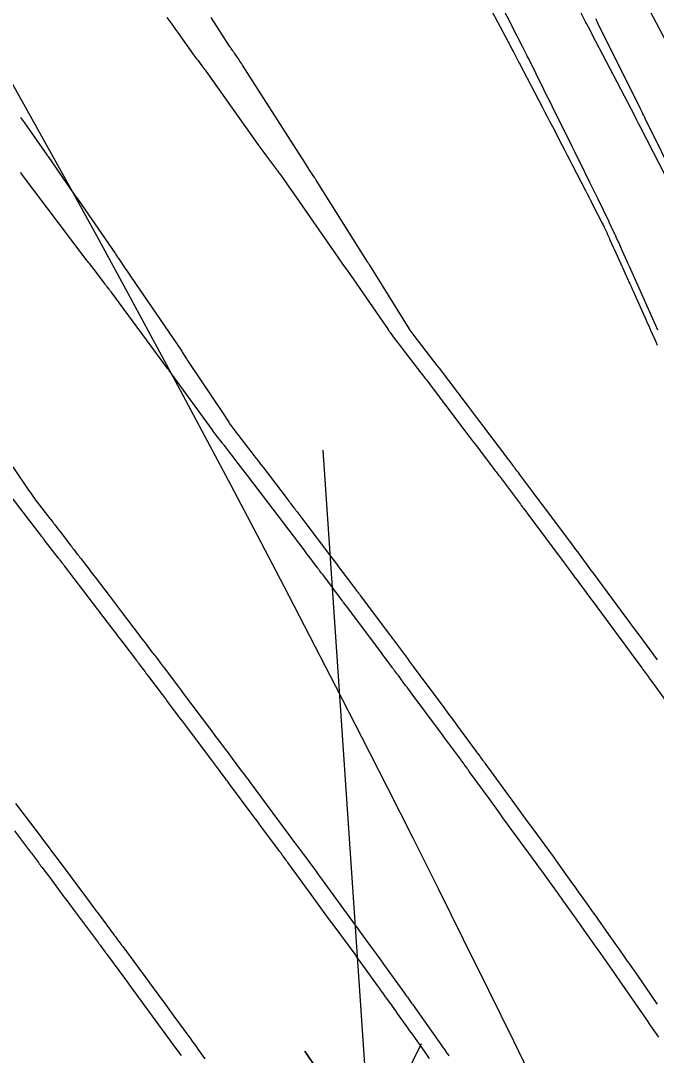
# Model space of a CAD drawing. Extents: x 954385 to 988206, y 1868364 to 1924553.
# Drawn here: x 957741.6 to 957774.2, y 1919937.9 to 1919991 of the extents above; entities that cross this region are included whole.
import ezdxf

# ---------------------------------------------------------------- set-up
doc = ezdxf.new("R2010")
doc.units = 0
for name, color, linetype in [('16', 7, 'Continuous'), ('26', 7, 'Continuous'), ('7', 7, 'Continuous'), ('Default', 7, 'Continuous')]:
    doc.layers.add(name, color=color, linetype=linetype)

msp = doc.modelspace()

# ---------------------------------------------------------------- linework, layer by layer
at = {"layer": '16'}
for points in [[(957765.251, 1919992.498), (957766.633, 1919989.888), (957766.658, 1919989.841), (957766.682, 1919989.795), (957766.707, 1919989.749), (957766.731, 1919989.702), (957766.878, 1919989.423), (957766.926, 1919989.33), (957767.085, 1919989.027), (957767.12, 1919988.961), (957767.154, 1919988.895), (957767.189, 1919988.829), (957767.223, 1919988.763), (957768.395, 1919986.515), (957768.523, 1919986.269), (957768.65, 1919986.024), (957768.778, 1919985.779), (957768.906, 1919985.534), (957769.417, 1919984.554), (957769.544, 1919984.309), (957769.671, 1919984.064), (957769.798, 1919983.818), (957769.925, 1919983.573), (957770.604, 1919982.254), (957770.696, 1919982.076), (957770.788, 1919981.898), (957770.88, 1919981.72), (957770.971, 1919981.542), (957771.469, 1919980.575), (957771.495, 1919980.524), (957771.52, 1919980.473), (957771.545, 1919980.421), (957771.569, 1919980.369), (957771.695, 1919980.091), (957771.74, 1919979.991), (957771.816, 1919979.825), (957771.846, 1919979.759), (957771.861, 1919979.725), (957772.03, 1919979.352), (957772.096, 1919979.206), (957772.162, 1919979.06), (957772.417, 1919978.497), (957772.47, 1919978.379), (957772.523, 1919978.261), (957772.577, 1919978.142), (957772.63, 1919978.024), (957772.883, 1919977.462), (957772.943, 1919977.328), (957773.002, 1919977.195), (957773.062, 1919977.062), (957773.122, 1919976.929), (957773.72, 1919975.598), (957773.777, 1919975.471), (957773.834, 1919975.344), (957773.891, 1919975.216), (957773.948, 1919975.089), (957774.175, 1919974.58), (957774.231, 1919974.453), (957774.288, 1919974.325)], [(957775.043, 1919982.372), (957773.428, 1919985.505), (957773.335, 1919985.686), (957773.242, 1919985.868), (957773.218, 1919985.913), (957773.195, 1919985.958), (957773.172, 1919986.003), (957773.148, 1919986.048), (957770.952, 1919990.262), (957770.838, 1919990.481), (957770.678, 1919990.788), (957770.657, 1919990.829), (957770.615, 1919990.909), (957770.258, 1919991.588)], [(957775.975, 1919987.549), (957773.729, 1919991.817)], [(957774.294, 1919958.175), (957773.353, 1919959.452), (957773.19, 1919959.674), (957773.027, 1919959.895), (957772.864, 1919960.116), (957772.701, 1919960.337), (957771.01, 1919962.625), (957770.921, 1919962.746), (957770.832, 1919962.866), (957770.743, 1919962.986), (957770.654, 1919963.106), (957770.296, 1919963.587), (957770.207, 1919963.707), (957770.117, 1919963.827), (957770.028, 1919963.947), (957769.938, 1919964.067), (957768.468, 1919966.037), (957768.338, 1919966.211), (957768.207, 1919966.385), (957768.077, 1919966.559), (957767.946, 1919966.734), (957767.215, 1919967.706), (957767.161, 1919967.778), (957767.107, 1919967.85), (957767, 1919967.993), (957766.973, 1919968.029), (957766.946, 1919968.065), (957766.919, 1919968.101), (957766.892, 1919968.137), (957766.719, 1919968.367), (957766.681, 1919968.417), (957766.643, 1919968.467), (957766.605, 1919968.518), (957766.567, 1919968.568), (957765.387, 1919970.13), (957765.177, 1919970.407), (957764.967, 1919970.684), (957764.757, 1919970.961), (957764.547, 1919971.238), (957763.107, 1919973.131), (957763.076, 1919973.172), (957763.022, 1919973.243), (957762.993, 1919973.282), (957762.043, 1919974.524), (957761.991, 1919974.593), (957761.973, 1919974.616), (957761.559, 1919975.157), (957761.552, 1919975.166), (957761.552, 1919975.167), (957759.532, 1919978.422), (957759.523, 1919978.436), (957759.514, 1919978.451), (957759.505, 1919978.465), (957759.496, 1919978.479), (957759.458, 1919978.535), (957759.449, 1919978.549), (957759.44, 1919978.563), (957759.431, 1919978.577), (957759.422, 1919978.591), (957756.792, 1919982.78), (957756.77, 1919982.816), (957756.747, 1919982.85), (957756.724, 1919982.885), (957756.701, 1919982.92), (957756.565, 1919983.12), (957756.532, 1919983.167), (957756.523, 1919983.18), (957756.514, 1919983.194), (957756.145, 1919983.776), (957756.082, 1919983.876), (957756.019, 1919983.975), (957755.956, 1919984.074), (957755.893, 1919984.173), (957753.01, 1919988.685), (957752.966, 1919988.753), (957752.921, 1919988.821), (957752.876, 1919988.888), (957752.83, 1919988.955), (957752.595, 1919989.294), (957752.574, 1919989.325), (957752.552, 1919989.355), (957752.531, 1919989.386), (957752.509, 1919989.417), (957752.424, 1919989.539), (957752.402, 1919989.57), (957752.381, 1919989.601), (957752.361, 1919989.632), (957752.34, 1919989.663), (957751.391, 1919991.129)], [(957741.621, 1919985.993), (957741.813, 1919985.719), (957742.964, 1919984.08), (957742.97, 1919984.072), (957742.989, 1919984.049), (957743.012, 1919984.02), (957743.017, 1919984.014), (957743.021, 1919984.008), (957743.025, 1919984.003), (957743.029, 1919983.997), (957743.957, 1919982.655), (957744.113, 1919982.429), (957744.269, 1919982.204), (957744.425, 1919981.978), (957744.581, 1919981.753), (957746.452, 1919979.058), (957746.467, 1919979.035), (957746.482, 1919979.013), (957746.497, 1919978.991), (957746.511, 1919978.968), (957746.598, 1919978.832), (957746.615, 1919978.806), (957746.622, 1919978.795), (957747.025, 1919978.207), (957747.093, 1919978.107), (957747.161, 1919978.008), (957747.229, 1919977.909), (957747.297, 1919977.809), (957749.853, 1919974.054), (957749.885, 1919974.006), (957749.916, 1919973.959), (957749.947, 1919973.911), (957749.978, 1919973.863), (957750.099, 1919973.67), (957750.129, 1919973.622), (957750.16, 1919973.574), (957750.191, 1919973.526), (957750.223, 1919973.478), (957752.049, 1919970.76), (957752.081, 1919970.711), (957752.113, 1919970.662), (957752.144, 1919970.614), (957752.175, 1919970.564), (957752.297, 1919970.367), (957752.329, 1919970.318), (957752.361, 1919970.27), (957752.395, 1919970.223), (957752.429, 1919970.176), (957752.738, 1919969.775), (957752.767, 1919969.737), (957752.825, 1919969.661), (957752.928, 1919969.526), (957752.962, 1919969.482), (957752.979, 1919969.46), (957753.604, 1919968.645), (957753.714, 1919968.502), (957753.824, 1919968.359), (957753.933, 1919968.216), (957754.043, 1919968.072), (957755.293, 1919966.436), (957755.338, 1919966.376), (957755.384, 1919966.316), (957755.429, 1919966.257), (957755.474, 1919966.197), (957755.656, 1919965.958), (957755.701, 1919965.899), (957755.747, 1919965.839), (957755.792, 1919965.779), (957755.837, 1919965.719), (957756.05, 1919965.437), (957756.101, 1919965.37), (957756.151, 1919965.304), (957756.202, 1919965.237), (957756.253, 1919965.17), (957757.478, 1919963.554), (957757.594, 1919963.402), (957757.709, 1919963.249), (957757.825, 1919963.096), (957757.94, 1919962.944), (957758.549, 1919962.137), (957758.59, 1919962.082), (957758.631, 1919962.027), (957758.673, 1919961.972), (957758.714, 1919961.917), (957758.879, 1919961.698), (957758.92, 1919961.643), (957758.961, 1919961.588), (957759.002, 1919961.534), (957759.043, 1919961.479), (957760.548, 1919959.471), (957760.65, 1919959.335), (957760.752, 1919959.199), (957760.854, 1919959.063), (957760.955, 1919958.926), (957761.362, 1919958.381), (957761.464, 1919958.245), (957761.565, 1919958.109), (957761.667, 1919957.972), (957761.768, 1919957.836), (957763.383, 1919955.659), (957763.549, 1919955.435), (957763.714, 1919955.212), (957763.88, 1919954.988), (957764.045, 1919954.764), (957765.001, 1919953.47), (957765.038, 1919953.42), (957765.074, 1919953.37), (957765.166, 1919953.245), (957765.203, 1919953.195), (957765.222, 1919953.17), (957765.34, 1919953.008), (957765.366, 1919952.973), (957765.392, 1919952.938), (957765.418, 1919952.903), (957765.444, 1919952.867), (957766.97, 1919950.78), (957767.192, 1919950.476), (957767.414, 1919950.172), (957767.636, 1919949.868), (957767.857, 1919949.563), (957768.94, 1919948.075), (957769.064, 1919947.905), (957769.186, 1919947.735), (957769.309, 1919947.565), (957769.431, 1919947.395), (957769.947, 1919946.673), (957770.054, 1919946.523), (957770.162, 1919946.372), (957770.27, 1919946.222), (957770.378, 1919946.071), (957770.81, 1919945.47), (957770.917, 1919945.319), (957771.025, 1919945.168), (957771.132, 1919945.017), (957771.239, 1919944.866), (957771.912, 1919943.91), (957772.013, 1919943.767), (957772.113, 1919943.625), (957772.213, 1919943.483), (957772.314, 1919943.34), (957772.716, 1919942.771), (957772.816, 1919942.629), (957772.916, 1919942.486), (957773.016, 1919942.344), (957773.115, 1919942.2), (957773.948, 1919940.996), (957774.119, 1919940.747), (957774.291, 1919940.499)], [(957741.219, 1919968.078), (957742.028, 1919966.873), (957742.135, 1919966.718), (957742.244, 1919966.564), (957742.355, 1919966.413), (957742.47, 1919966.263), (957743.123, 1919965.425), (957743.164, 1919965.372), (957743.206, 1919965.319), (957743.288, 1919965.212), (957743.309, 1919965.185), (957743.33, 1919965.159), (957743.35, 1919965.132), (957743.371, 1919965.105), (957743.542, 1919964.883), (957743.613, 1919964.791), (957743.683, 1919964.699), (957744.168, 1919964.067), (957744.213, 1919964.008), (957744.258, 1919963.95), (957744.303, 1919963.892), (957744.348, 1919963.834), (957744.528, 1919963.601), (957744.573, 1919963.543), (957744.618, 1919963.485), (957744.663, 1919963.426), (957744.708, 1919963.368), (957745.113, 1919962.841), (957745.196, 1919962.734), (957745.278, 1919962.627), (957745.36, 1919962.519), (957745.443, 1919962.412), (957746.214, 1919961.402), (957746.37, 1919961.197), (957746.525, 1919960.993), (957746.681, 1919960.789), (957746.836, 1919960.584), (957747.702, 1919959.443), (957747.779, 1919959.342), (957747.856, 1919959.241), (957747.933, 1919959.14), (957748.01, 1919959.039), (957748.378, 1919958.558), (957748.425, 1919958.495), (957748.473, 1919958.433), (957748.52, 1919958.371), (957748.568, 1919958.309), (957748.757, 1919958.059), (957748.805, 1919957.997), (957748.852, 1919957.935), (957748.899, 1919957.872), (957748.946, 1919957.81), (957749.499, 1919957.077), (957749.607, 1919956.934), (957749.714, 1919956.791), (957749.822, 1919956.648), (957749.929, 1919956.505), (957751.414, 1919954.525), (957751.502, 1919954.407), (957751.59, 1919954.29), (957751.679, 1919954.172), (957751.767, 1919954.055), (957752.122, 1919953.586), (957752.21, 1919953.469), (957752.299, 1919953.351), (957752.387, 1919953.234), (957752.475, 1919953.116), (957752.959, 1919952.469), (957753.069, 1919952.322), (957753.179, 1919952.174), (957753.288, 1919952.027), (957753.398, 1919951.88), (957755.675, 1919948.809), (957755.709, 1919948.762), (957755.744, 1919948.716), (957755.778, 1919948.67), (957755.812, 1919948.623), (957755.997, 1919948.371), (957756.027, 1919948.332), (957756.086, 1919948.253), (957756.115, 1919948.213), (957756.696, 1919947.425), (957756.796, 1919947.289), (957756.895, 1919947.154), (957756.995, 1919947.018), (957757.095, 1919946.882), (957759.473, 1919943.626), (957759.667, 1919943.361), (957759.859, 1919943.096), (957760.052, 1919942.83), (957760.243, 1919942.563), (957761.318, 1919941.066), (957761.354, 1919941.015), (957761.391, 1919940.964), (957761.428, 1919940.913), (957761.464, 1919940.863), (957761.611, 1919940.66), (957761.648, 1919940.609), (957761.684, 1919940.558), (957761.721, 1919940.507), (957761.757, 1919940.456), (957763.235, 1919938.366), (957763.267, 1919938.32), (957763.3, 1919938.274), (957763.333, 1919938.228), (957763.365, 1919938.182), (957763.496, 1919937.998), (957763.529, 1919937.952), (957763.561, 1919937.906), (957763.594, 1919937.86)], [(957741.361, 1919950.805), (957742.569, 1919949.206), (957742.8, 1919948.9), (957743.031, 1919948.593), (957743.262, 1919948.287), (957743.492, 1919947.98), (957745.048, 1919945.899), (957745.189, 1919945.711), (957745.329, 1919945.522), (957745.469, 1919945.334), (957745.61, 1919945.145), (957746.42, 1919944.052), (957746.45, 1919944.012), (957746.479, 1919943.971), (957746.539, 1919943.89), (957746.569, 1919943.85), (957746.599, 1919943.81), (957746.741, 1919943.618), (957746.77, 1919943.579), (957746.799, 1919943.541), (957746.827, 1919943.502), (957746.856, 1919943.463), (957748.79, 1919940.839), (957748.965, 1919940.601), (957749.14, 1919940.363), (957749.315, 1919940.125), (957749.489, 1919939.887), (957750.352, 1919938.706), (957750.443, 1919938.581), (957750.534, 1919938.456), (957750.624, 1919938.332), (957750.714, 1919938.206), (957751.074, 1919937.705)]]:
    msp.add_lwpolyline(points, dxfattribs=at)
at = {"layer": '26'}
msp.add_lwpolyline([(957757.131, 1919968.928), (957759.553, 1919933.111), (957756.209, 1919938.092), (957759.553, 1919933.111), (957762.195, 1919938.497)], dxfattribs=at)
at = {"layer": '7'}
for points in [[(957774.325, 1919975.081), (957774.197, 1919975.366), (957772.929, 1919978.203), (957772.879, 1919978.313), (957772.83, 1919978.423), (957772.781, 1919978.533), (957772.731, 1919978.643), (957772.507, 1919979.14), (957772.471, 1919979.222), (957772.434, 1919979.303), (957772.397, 1919979.385), (957772.36, 1919979.466), (957772.183, 1919979.859), (957772.161, 1919979.908), (957772.139, 1919979.956), (957772.117, 1919980.004), (957772.095, 1919980.052), (957771.997, 1919980.266), (957771.963, 1919980.34), (957771.929, 1919980.414), (957771.828, 1919980.636), (957771.829, 1919980.641), (957771.233, 1919981.85), (957771.134, 1919982.051), (957771.035, 1919982.253), (957770.935, 1919982.454), (957770.836, 1919982.656), (957770.292, 1919983.761), (957770.168, 1919984.013), (957770.044, 1919984.264), (957769.92, 1919984.515), (957769.795, 1919984.766), (957769.036, 1919986.295), (957768.895, 1919986.581), (957768.753, 1919986.866), (957768.611, 1919987.152), (957768.47, 1919987.437), (957767.674, 1919989.04), (957767.647, 1919989.094), (957767.62, 1919989.149), (957767.592, 1919989.204), (957767.565, 1919989.258), (957767.427, 1919989.531), (957767.372, 1919989.64), (957767.191, 1919989.998), (957767.101, 1919990.175), (957766.054, 1919992.247)], [(957749.128, 1919991.136), (957749.276, 1919990.931), (957749.424, 1919990.725), (957749.571, 1919990.52), (957749.718, 1919990.314), (957750.496, 1919989.222), (957750.548, 1919989.15), (957750.6, 1919989.078), (957750.653, 1919989.007), (957750.707, 1919988.936), (957750.922, 1919988.653), (957750.976, 1919988.582), (957751.029, 1919988.511), (957751.081, 1919988.439), (957751.133, 1919988.367), (957753.806, 1919984.604), (957753.901, 1919984.471), (957753.997, 1919984.339), (957754.093, 1919984.208), (957754.191, 1919984.078), (957754.75, 1919983.335), (957754.778, 1919983.298), (957754.806, 1919983.26), (957754.862, 1919983.185), (957754.876, 1919983.166), (957754.89, 1919983.147), (957754.903, 1919983.128), (957754.917, 1919983.109), (957755.246, 1919982.644), (957755.305, 1919982.559), (957755.365, 1919982.475), (957755.423, 1919982.391), (957755.482, 1919982.306), (957757.931, 1919978.776), (957757.983, 1919978.701), (957758.036, 1919978.627), (957758.089, 1919978.553), (957758.143, 1919978.48), (957758.36, 1919978.187), (957758.414, 1919978.113), (957758.467, 1919978.039), (957758.519, 1919977.965), (957758.571, 1919977.89), (957760.474, 1919975.116), (957760.501, 1919975.078), (957760.528, 1919975.04), (957760.555, 1919975.002), (957760.582, 1919974.964), (957760.736, 1919974.751), (957760.746, 1919974.738), (957760.756, 1919974.725), (957760.796, 1919974.673), (957761.1, 1919974.279), (957761.153, 1919974.211), (957761.205, 1919974.143), (957761.257, 1919974.075), (957761.309, 1919974.007), (957762.158, 1919972.904), (957762.186, 1919972.866), (957762.223, 1919972.819), (957762.244, 1919972.791), (957762.378, 1919972.615), (957762.428, 1919972.55), (957762.477, 1919972.485), (957764.363, 1919969.996), (957764.524, 1919969.784), (957764.684, 1919969.572), (957764.845, 1919969.36), (957765.006, 1919969.148), (957765.928, 1919967.932), (957765.971, 1919967.875), (957766.014, 1919967.818), (957766.1, 1919967.704), (957766.143, 1919967.647), (957766.186, 1919967.59), (957767.263, 1919966.156), (957767.305, 1919966.1), (957767.375, 1919966.006), (957767.404, 1919965.969), (957767.432, 1919965.931), (957767.574, 1919965.745), (957767.594, 1919965.717), (957769.512, 1919963.146), (957769.563, 1919963.077), (957769.615, 1919963.008), (957769.666, 1919962.938), (957769.718, 1919962.869), (957769.991, 1919962.501), (957770.027, 1919962.453), (957770.063, 1919962.404), (957770.171, 1919962.259), (957770.207, 1919962.21), (957770.635, 1919961.631), (957770.712, 1919961.526), (957770.79, 1919961.421), (957770.867, 1919961.317), (957770.945, 1919961.212), (957772.575, 1919959.008), (957772.671, 1919958.879), (957772.766, 1919958.75), (957772.862, 1919958.621), (957772.957, 1919958.492), (957773.501, 1919957.755), (957773.515, 1919957.736), (957773.528, 1919957.717), (957773.542, 1919957.698), (957773.556, 1919957.679), (957773.624, 1919957.585), (957773.664, 1919957.528), (957773.82, 1919957.312), (957773.85, 1919957.27), (957773.881, 1919957.228), (957773.912, 1919957.186), (957773.942, 1919957.144), (957775.806, 1919954.585)], [(957775.36, 1919982.521), (957773.675, 1919985.94), (957773.632, 1919986.027), (957773.578, 1919986.136), (957773.556, 1919986.18), (957773.546, 1919986.202), (957773.441, 1919986.412), (957773.427, 1919986.44), (957771.244, 1919990.838), (957771.188, 1919990.95), (957771.132, 1919991.062)], [(957774.365, 1919938.814), (957774.166, 1919939.103), (957773.967, 1919939.391), (957773.767, 1919939.679), (957772.339, 1919941.75), (957772.221, 1919941.919), (957772.104, 1919942.088), (957771.985, 1919942.257), (957771.867, 1919942.426), (957771.389, 1919943.104), (957771.271, 1919943.271), (957771.154, 1919943.437), (957771.037, 1919943.604), (957770.92, 1919943.77), (957770.425, 1919944.475), (957770.321, 1919944.622), (957770.217, 1919944.77), (957770.113, 1919944.916), (957770.008, 1919945.063), (957769.588, 1919945.649), (957769.483, 1919945.795), (957769.378, 1919945.942), (957769.273, 1919946.088), (957769.168, 1919946.234), (957768.628, 1919946.985), (957768.503, 1919947.159), (957768.377, 1919947.333), (957768.251, 1919947.506), (957768.125, 1919947.679), (957766.373, 1919950.075), (957766.194, 1919950.32), (957766.015, 1919950.565), (957765.836, 1919950.811), (957765.657, 1919951.056), (957764.642, 1919952.45), (957764.613, 1919952.489), (957764.584, 1919952.529), (957764.555, 1919952.569), (957764.526, 1919952.609), (957764.382, 1919952.808), (957764.338, 1919952.869), (957764.264, 1919952.972), (957764.249, 1919952.992), (957764.234, 1919953.013), (957764.219, 1919953.033), (957764.204, 1919953.054), (957763.59, 1919953.885), (957763.482, 1919954.03), (957763.374, 1919954.175), (957763.267, 1919954.32), (957763.159, 1919954.465), (957761.657, 1919956.487), (957761.587, 1919956.581), (957761.517, 1919956.676), (957761.447, 1919956.77), (957761.377, 1919956.864), (957761.006, 1919957.363), (957760.981, 1919957.397), (957760.957, 1919957.43), (957760.932, 1919957.463), (957760.907, 1919957.496), (957760.809, 1919957.629), (957760.785, 1919957.662), (957760.76, 1919957.695), (957760.735, 1919957.728), (957760.711, 1919957.761), (957760.321, 1919958.284), (957760.248, 1919958.382), (957760.175, 1919958.48), (957760.102, 1919958.578), (957760.028, 1919958.676), (957758.351, 1919960.917), (957758.332, 1919960.941), (957758.296, 1919960.989), (957758.194, 1919961.123), (957758.175, 1919961.147), (957758.157, 1919961.172), (957758.139, 1919961.196), (957758.12, 1919961.22), (957757.174, 1919962.475), (957757.121, 1919962.546), (957757.067, 1919962.617), (957756.96, 1919962.76), (957756.934, 1919962.795), (957756.907, 1919962.831), (957756.88, 1919962.867), (957756.853, 1919962.902), (957756.462, 1919963.418), (957756.388, 1919963.516), (957756.314, 1919963.614), (957756.239, 1919963.712), (957756.165, 1919963.809), (957753.262, 1919967.623), (957753.143, 1919967.779), (957753.024, 1919967.936), (957752.904, 1919968.091), (957752.784, 1919968.247), (957752.077, 1919969.163), (957752.049, 1919969.199), (957752.001, 1919969.261), (957751.977, 1919969.292), (957751.66, 1919969.703), (957751.607, 1919969.772), (957751.554, 1919969.843), (957751.501, 1919969.913), (957751.449, 1919969.984), (957749.382, 1919972.832), (957749.331, 1919972.902), (957749.247, 1919973.018), (957749.23, 1919973.041), (957749.213, 1919973.064), (957749.196, 1919973.087), (957749.179, 1919973.11), (957746.26, 1919977.054), (957746.236, 1919977.087), (957746.211, 1919977.12), (957746.185, 1919977.152), (957746.16, 1919977.185), (957746.058, 1919977.314), (957746.032, 1919977.347), (957746.007, 1919977.379), (957745.982, 1919977.412), (957745.958, 1919977.445), (957745.467, 1919978.107), (957745.455, 1919978.123), (957745.443, 1919978.138), (957745.407, 1919978.183), (957745.395, 1919978.198), (957745.151, 1919978.502), (957745.109, 1919978.556), (957745.067, 1919978.609), (957745.025, 1919978.663), (957744.984, 1919978.718), (957741.615, 1919983.17)], [(957762.603, 1919937.715), (957762.457, 1919937.922), (957761.758, 1919938.914), (957761.67, 1919939.039), (957761.582, 1919939.164), (957761.494, 1919939.288), (957761.406, 1919939.413), (957761.053, 1919939.91), (957760.965, 1919940.035), (957760.876, 1919940.159), (957760.787, 1919940.283), (957760.698, 1919940.407), (957760.315, 1919940.937), (957760.221, 1919941.067), (957760.128, 1919941.197), (957760.034, 1919941.327), (957759.941, 1919941.457), (957759.321, 1919942.319), (957759.186, 1919942.506), (957759.051, 1919942.693), (957758.915, 1919942.879), (957758.779, 1919943.065), (957757.702, 1919944.531), (957757.477, 1919944.838), (957757.253, 1919945.144), (957757.028, 1919945.451), (957756.804, 1919945.757), (957755.333, 1919947.768), (957755.31, 1919947.799), (957755.287, 1919947.831), (957755.264, 1919947.862), (957755.241, 1919947.894), (957755.145, 1919948.026), (957755.104, 1919948.083), (957755.063, 1919948.139), (957754.981, 1919948.252), (957754.96, 1919948.281), (957754.94, 1919948.309), (957754.919, 1919948.337), (957754.898, 1919948.365), (957754.049, 1919949.509), (957753.9, 1919949.709), (957753.752, 1919949.909), (957753.603, 1919950.109), (957753.454, 1919950.308), (957752.358, 1919951.778), (957752.301, 1919951.854), (957752.244, 1919951.93), (957752.187, 1919952.006), (957752.13, 1919952.082), (957751.864, 1919952.44), (957751.827, 1919952.49), (957751.79, 1919952.54), (957751.753, 1919952.589), (957751.716, 1919952.639), (957751.567, 1919952.838), (957751.53, 1919952.888), (957751.493, 1919952.938), (957751.456, 1919952.988), (957751.419, 1919953.037), (957750.148, 1919954.728), (957750.042, 1919954.869), (957749.937, 1919955.009), (957749.831, 1919955.15), (957749.726, 1919955.291), (957749.124, 1919956.094), (957749.109, 1919956.115), (957749.094, 1919956.135), (957749.079, 1919956.155), (957749.063, 1919956.175), (957748.964, 1919956.306), (957748.911, 1919956.375), (957748.896, 1919956.395), (957748.148, 1919957.383), (957748.1, 1919957.446), (957748.052, 1919957.509), (957748.004, 1919957.572), (957747.957, 1919957.636), (957747.766, 1919957.889), (957747.718, 1919957.952), (957747.671, 1919958.015), (957747.623, 1919958.078), (957747.575, 1919958.141), (957746.877, 1919959.058), (957746.745, 1919959.232), (957746.612, 1919959.406), (957746.48, 1919959.579), (957746.347, 1919959.753), (957743.87, 1919962.995), (957743.844, 1919963.028), (957743.818, 1919963.062), (957743.792, 1919963.095), (957743.767, 1919963.129), (957743.663, 1919963.263), (957743.637, 1919963.296), (957743.611, 1919963.33), (957743.585, 1919963.363), (957743.56, 1919963.397), (957742.83, 1919964.337), (957742.82, 1919964.35), (957742.809, 1919964.364), (957742.799, 1919964.377), (957742.789, 1919964.391), (957742.728, 1919964.472), (957742.707, 1919964.499), (957742.37, 1919964.946), (957742.367, 1919964.948), (957742.358, 1919964.945), (957740.324, 1919967.577)], [(957741.308, 1919949.397), (957742.127, 1919948.312), (957742.177, 1919948.246), (957742.226, 1919948.181), (957742.275, 1919948.115), (957742.325, 1919948.049), (957742.532, 1919947.77), (957742.576, 1919947.711), (957742.62, 1919947.653), (957742.664, 1919947.594), (957742.708, 1919947.536), (957742.927, 1919947.243), (957743.059, 1919947.067), (957743.844, 1919946.019), (957743.99, 1919945.825), (957744.135, 1919945.631), (957744.28, 1919945.436), (957744.425, 1919945.242), (957745.593, 1919943.676), (957745.62, 1919943.641), (957745.646, 1919943.605), (957745.672, 1919943.569), (957745.698, 1919943.533), (957745.821, 1919943.365), (957745.871, 1919943.295), (957745.956, 1919943.179), (957745.973, 1919943.155), (957745.99, 1919943.132), (957746.007, 1919943.109), (957746.024, 1919943.086), (957746.998, 1919941.766), (957747.166, 1919941.538), (957747.334, 1919941.311), (957747.501, 1919941.083), (957747.669, 1919940.855), (957749.592, 1919938.235), (957749.659, 1919938.145), (957749.725, 1919938.054), (957749.791, 1919937.963), (957749.857, 1919937.872)]]:
    msp.add_lwpolyline(points, dxfattribs=at)
at = {"layer": 'Default'}
msp.add_arc((956871.597, 1919501.221), 996.448, 12.648055, 34.075074, dxfattribs=at)

doc.saveas('drawing.dxf')
